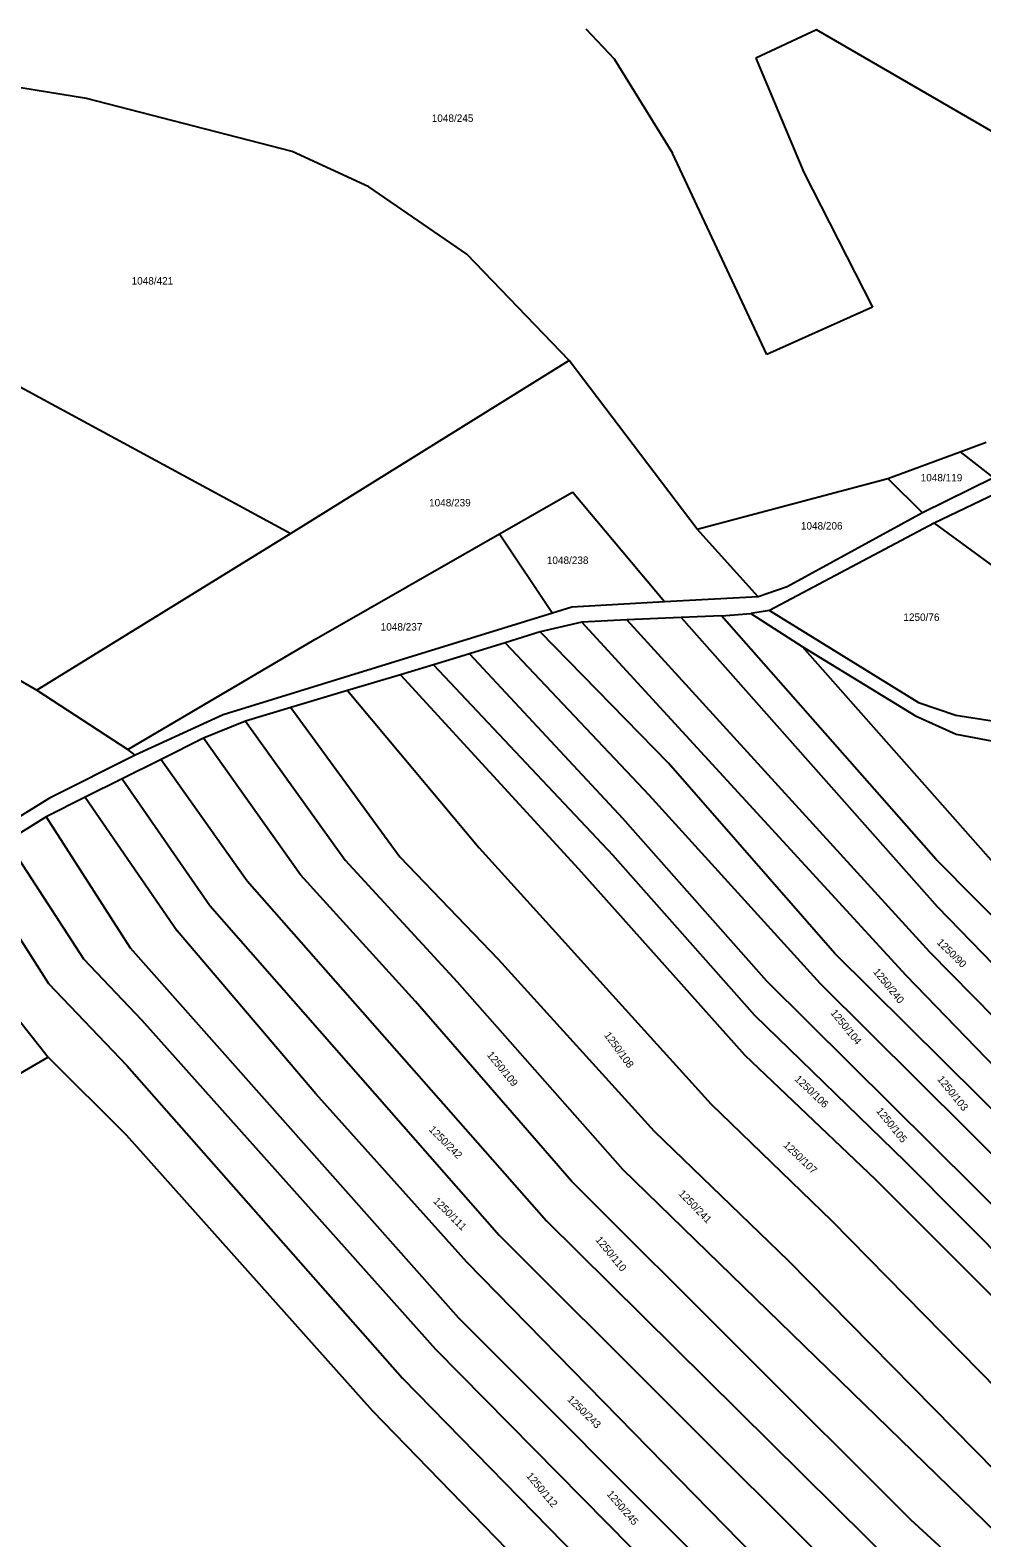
# Model space of a CAD drawing. Extents: x -580630 to -576196, y -1189024 to -1183567.
# Drawn here: x -577281.4 to -577064.7, y -1186750.3 to -1186407 of the extents above; entities that cross this region are included whole.
import ezdxf

# ---------------------------------------------------------------- set-up
doc = ezdxf.new("R2010")
doc.units = 0
for name, color, linetype in [('Vrstva 1', 7, 'Continuous'), ('Vrstva 18', 7, 'Continuous'), ('Vrstva 6', 7, 'Continuous')]:
    doc.layers.add(name, color=color, linetype=linetype)

msp = doc.modelspace()

# ---------------------------------------------------------------- linework, layer by layer
at = {"layer": 'Vrstva 1'}
for p, q in [((-577059.72, -1186511.64), (-577075.61, -1186519.23)), ((-577075.61, -1186519.23), (-577113.06, -1186539.11)), ((-577155.77, -1186541.79), (-577165.29, -1186544.03)), ((-577145.54, -1186541.29), (-577155.77, -1186541.79)), ((-577133.16, -1186540.71), (-577145.54, -1186541.29)), ((-577124.02, -1186540.37), (-577133.16, -1186540.71)), ((-577124.02, -1186540.37), (-577117.35, -1186539.81)), ((-577113.06, -1186539.11), (-577117.35, -1186539.81)), ((-577117.35, -1186539.81), (-577105.65, -1186547.34)), ((-577113.06, -1186539.11), (-577079.16, -1186560.13)), ((-577165.29, -1186544.03), (-577173.28, -1186546.49)), ((-577173.28, -1186546.49), (-577181.36, -1186548.98)), ((-577105.65, -1186547.34), (-577079.81, -1186563.11)), ((-577189.54, -1186551.51), (-577197.12, -1186553.77)), ((-577181.36, -1186548.98), (-577189.54, -1186551.51)), ((-577197.12, -1186553.77), (-577209.19, -1186557.38)), ((-577209.19, -1186557.38), (-577222.07, -1186561.23)), ((-577222.07, -1186561.23), (-577232.38, -1186564.31)), ((-577079.16, -1186560.13), (-577070.65, -1186562.94)), ((-577232.38, -1186564.31), (-577241.95, -1186568.25)), ((-577079.81, -1186563.11), (-577070.57, -1186567.34)), ((-577070.65, -1186562.94), (-577062.38, -1186564.24)), ((-577241.95, -1186568.25), (-577251.59, -1186573.05)), ((-577070.57, -1186567.34), (-577033.46, -1186574.31)), ((-577251.59, -1186573.05), (-577260.45, -1186577.47)), ((-577260.45, -1186577.47), (-577268.91, -1186581.68)), ((-577268.91, -1186581.68), (-577277.78, -1186586.1)), ((-577277.78, -1186586.1), (-577286.64, -1186591.67)), ((-577291.48, -1186622.95), (-577277.31, -1186640.88)), ((-577277.31, -1186640.88), (-577288.28, -1186647.21)), ((-577277.31, -1186640.88), (-577259.55, -1186658.53)), ((-577259.55, -1186658.53), (-577203.51, -1186721.35)), ((-577203.51, -1186721.35), (-577117.15, -1186810.22))]:
    msp.add_line(p, q, dxfattribs=at)
at = {"layer": 'Vrstva 6'}
for p, q in [((-577154.91, -1186406.65), (-577148.41, -1186413.52)), ((-577102.37, -1186406.89), (-577116.15, -1186413.34)), ((-577000.49, -1186465.98), (-577102.37, -1186406.89)), ((-577148.41, -1186413.52), (-577135.13, -1186435.01)), ((-577116.15, -1186413.34), (-577105.28, -1186439.38)), ((-577268.61, -1186422.53), (-577307.11, -1186416.28)), ((-577221.74, -1186434.65), (-577268.61, -1186422.53)), ((-577204.27, -1186442.68), (-577221.74, -1186434.65)), ((-577113.66, -1186480.84), (-577135.13, -1186435.01)), ((-577105.28, -1186439.38), (-577089.6, -1186470.05)), ((-577182, -1186458.01), (-577204.27, -1186442.68)), ((-577158.7, -1186482.24), (-577182, -1186458.01)), ((-577089.6, -1186470.05), (-577113.66, -1186480.84)), ((-577310.18, -1186473.84), (-577222.05, -1186521.64)), ((-577158.7, -1186482.24), (-577222.05, -1186521.64)), ((-577129.5, -1186520.6), (-577158.7, -1186482.24)), ((-577396.82, -1186489.29), (-577279.9, -1186557.31)), ((-577069.68, -1186503.01), (-577063.74, -1186500.83)), ((-577086.12, -1186509.06), (-577069.68, -1186503.01)), ((-577069.68, -1186503.01), (-577062.03, -1186508.95)), ((-577129.5, -1186520.6), (-577086.12, -1186509.06)), ((-577086.12, -1186509.06), (-577078.24, -1186516.9)), ((-577062.03, -1186508.95), (-577078.24, -1186516.9)), ((-577174.52, -1186521.69), (-577157.94, -1186512.23)), ((-577136.97, -1186537.2), (-577157.94, -1186512.23)), ((-577078.24, -1186516.9), (-577109.06, -1186533.73)), ((-577115.68, -1186536.02), (-577129.5, -1186520.6)), ((-577075.61, -1186519.23), (-577030.07, -1186552.59)), ((-577222.05, -1186521.64), (-577279.9, -1186557.31)), ((-577216.76, -1186545.85), (-577174.52, -1186521.69)), ((-577174.52, -1186521.69), (-577162.51, -1186539.73)), ((-577109.06, -1186533.73), (-577115.68, -1186536.02)), ((-577158.04, -1186538.37), (-577162.51, -1186539.73)), ((-577136.97, -1186537.2), (-577158.04, -1186538.37)), ((-577115.68, -1186536.02), (-577136.97, -1186537.2)), ((-577162.51, -1186539.73), (-577237.47, -1186562.9)), ((-577081.94, -1186622.24), (-577155.77, -1186541.79)), ((-577145.54, -1186541.29), (-577076.64, -1186616.84)), ((-577133.16, -1186540.71), (-577074.89, -1186606.54)), ((-577075.13, -1186595.86), (-577124.02, -1186540.37)), ((-577136.03, -1186573.91), (-577165.29, -1186544.03)), ((-577259.19, -1186570.79), (-577216.76, -1186545.85)), ((-577173.28, -1186546.49), (-577140.46, -1186581.18)), ((-577105.65, -1186547.34), (-577062.16, -1186596.51)), ((-577189.54, -1186551.51), (-577148.73, -1186594.89)), ((-577181.36, -1186548.98), (-577146.44, -1186586.48)), ((-577197.12, -1186553.77), (-577156.55, -1186597.96)), ((-577279.9, -1186557.31), (-577259.19, -1186570.79)), ((-577209.19, -1186557.38), (-577179.21, -1186593.22)), ((-577222.07, -1186561.23), (-577197.22, -1186595.22)), ((-577237.47, -1186562.9), (-577257.48, -1186572.07)), ((-577232.38, -1186564.31), (-577209.72, -1186596.01)), ((-577219.82, -1186599.36), (-577241.95, -1186568.25)), ((-577257.48, -1186572.07), (-577276.97, -1186581.88)), ((-577257.48, -1186572.07), (-577259.19, -1186570.79)), ((-577251.59, -1186573.05), (-577231.99, -1186600.73)), ((-577098.21, -1186617.27), (-577136.03, -1186573.91)), ((-577260.45, -1186577.47), (-577240.48, -1186606.33)), ((-577276.97, -1186581.88), (-577302.76, -1186597.69)), ((-577268.91, -1186581.68), (-577247.91, -1186612.08)), ((-577101.42, -1186624.17), (-577140.46, -1186581.18)), ((-577277.78, -1186586.1), (-577258.61, -1186615.96)), ((-577113.67, -1186623.56), (-577146.44, -1186586.48)), ((-577286.64, -1186591.67), (-577269.26, -1186618.5)), ((-577179.21, -1186593.22), (-577126.4, -1186651.45)), ((-577294.65, -1186596.71), (-577277.24, -1186624.1)), ((-577209.72, -1186596.01), (-577184.22, -1186623.72)), ((-577197.22, -1186595.22), (-577174.88, -1186618.51)), ((-577116.42, -1186631.37), (-577148.73, -1186594.89)), ((-577026.62, -1186644.9), (-577075.13, -1186595.86)), ((-577193.64, -1186628.17), (-577219.82, -1186599.36)), ((-577156.55, -1186597.96), (-577118.72, -1186640.41)), ((-577231.99, -1186600.73), (-577163.85, -1186678.11)), ((-577240.48, -1186606.33), (-577174.64, -1186681.41)), ((-577074.89, -1186606.54), (-577024, -1186659.07)), ((-577216.36, -1186649.23), (-577247.91, -1186612.08)), ((-577258.61, -1186615.96), (-577183.88, -1186700.23)), ((-577022.88, -1186691.89), (-577098.21, -1186617.27)), ((-577076.64, -1186616.84), (-577023.26, -1186671.24)), ((-577269.26, -1186618.5), (-577256.01, -1186632.44)), ((-577174.88, -1186618.51), (-577139.35, -1186657.74)), ((-577277.24, -1186624.1), (-577259.4, -1186642.73)), ((-577184.22, -1186623.72), (-577146.55, -1186666.33)), ((-577027.92, -1186708.73), (-577113.67, -1186623.56)), ((-577022.72, -1186702.46), (-577101.42, -1186624.17)), ((-577053.26, -1186651.94), (-577081.94, -1186622.24)), ((-577158.12, -1186669.08), (-577193.64, -1186628.17)), ((-577256.01, -1186632.44), (-577189.09, -1186707.36)), ((-577082.14, -1186664.62), (-577116.42, -1186631.37)), ((-577118.72, -1186640.41), (-577089.03, -1186668.61)), ((-577259.4, -1186642.73), (-577196.61, -1186713.98)), ((-577182, -1186687.54), (-577216.36, -1186649.23)), ((-577126.4, -1186651.45), (-577098.98, -1186678.09)), ((-577139.35, -1186657.74), (-577108.81, -1186687.15)), ((-577034.66, -1186712.56), (-577082.14, -1186664.62)), ((-577080.86, -1186746.22), (-577158.12, -1186669.08)), ((-577146.55, -1186666.33), (-577058.51, -1186751.97)), ((-577089.03, -1186668.61), (-577040.79, -1186716.87)), ((-577083.53, -1186757.63), (-577163.85, -1186678.11)), ((-577098.98, -1186678.09), (-577050.3, -1186727.6)), ((-577174.64, -1186681.41), (-577090.12, -1186765.68)), ((-577091.34, -1186780.15), (-577182, -1186687.54)), ((-577108.81, -1186687.15), (-577056.28, -1186740.56)), ((-577183.88, -1186700.23), (-577099.21, -1186784.97)), ((-577189.09, -1186707.36), (-577105.27, -1186792.25)), ((-577196.61, -1186713.98), (-577113.32, -1186799.17)), ((-577030.25, -1186792.66), (-577080.86, -1186746.22))]:
    msp.add_line(p, q, dxfattribs=at)

# ---------------------------------------------------------------- texts
at = {"layer": 'Vrstva 18'}
for s, p in [('1048/245', (-577189.967, -1186427.88)), ('1048/421', (-577258.312, -1186464.93)), ('1048/119', (-577078.64, -1186509.74)), ('1048/239', (-577190.577, -1186515.44)), ('1048/206', (-577105.917, -1186520.71)), ('1048/238', (-577163.767, -1186528.55)), ('1048/237', (-577201.587, -1186543.72)), ('1250/76', (-577082.581, -1186541.52))]:
    msp.add_text(s, height=1.7, dxfattribs=at).set_placement(p)
for s, rotation, p in [('1250/90', 315.47056, (-577075.076, -1186614.888)), ('1250/240', 309.16803, (-577089.571, -1186621.463)), ('1250/104', 309.16803, (-577099.255, -1186630.83)), ('1250/108', 306.24594, (-577150.806, -1186635.858)), ('1250/109', 309.39721, (-577177.51, -1186640.402)), ('1250/106', 316.33, (-577107.471, -1186646.012)), ('1250/103', 309.16803, (-577074.97, -1186645.932)), ('1250/105', 309.16803, (-577088.874, -1186653.163)), ('1250/242', 314.9549, (-577190.749, -1186657.475)), ('1250/107', 316.33, (-577110.042, -1186661.05)), ('1250/241', 314.38194, (-577133.915, -1186672.068)), ('1250/111', 314.9549, (-577189.757, -1186673.788)), ('1250/110', 309.39721, (-577152.789, -1186682.501)), ('1250/243', 315.75704, (-577159.242, -1186718.93)), ('1250/112', 309.97017, (-577168.545, -1186736.295)), ('1250/245', 310.71501, (-577150.236, -1186740.431))]:
    msp.add_text(s, height=1.7, rotation=rotation, dxfattribs=at).set_placement(p)

doc.saveas('drawing.dxf')
